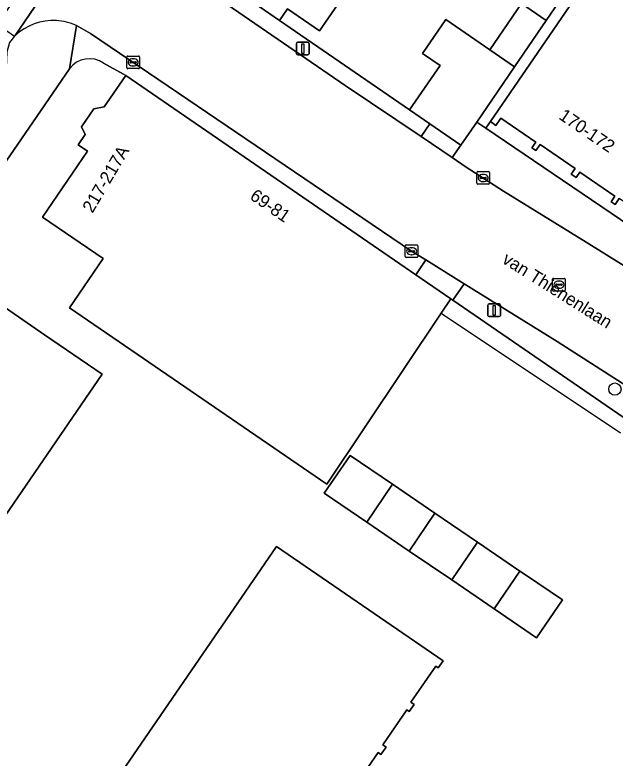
# Model space of a CAD drawing. Extents: x 160023 to 161302, y 384750 to 385707.
# Drawn here: x 160104.2 to 160151.7, y 385371.2 to 385430 of the extents above; entities that cross this region are included whole.
import ezdxf

# ---------------------------------------------------------------- set-up
doc = ezdxf.new("R2010")
doc.units = 0
for name, color, linetype in [('IMGEO_Boom', 7, 'Continuous'), ('IMGEO_Erf', 7, 'Continuous'), ('IMGEO_Hek', 7, 'Continuous'), ('IMGEO_Kolk', 7, 'Continuous'), ('IMGEO_Lichtmast', 7, 'Continuous'), ('IMGEO_Muur', 7, 'Continuous'), ('IMGEO_Openbare_ruimte_label', 7, 'Continuous'), ('IMGEO_Pand', 7, 'Continuous'), ('IMGEO_Pand_nummerreeks', 7, 'Continuous'), ('IMGEO_Rijbaan_lokaal_gesloten', 7, 'Continuous'), ('IMGEO_Rioolput', 7, 'Continuous'), ('IMGEO_Voetpad_open', 7, 'Continuous')]:
    doc.layers.add(name, color=color, linetype=linetype)

msp = doc.modelspace()

# ---------------------------------------------------------------- linework, layer by layer
at = {"layer": 'IMGEO_Boom'}
msp.add_circle((160151.634, 385400.394), 0.489, dxfattribs=at)
at = {"layer": 'IMGEO_Erf'}
for points in [[(160132.03, 385434.132), (160128.297, 385428.688), (160125.764, 385430.424), (160125.137, 385429.509), (160135.398, 385422.443), (160137.817, 385425.97), (160136.434, 385426.919), (160138.264, 385429.587), (160141.752, 385427.195), (160144.257, 385430.847), (160146.212, 385429.506), (160148.299, 385432.619)], [(160108.535, 385425.697), (160105.953, 385421.936), (160098.097, 385410.492), (160077.235, 385380.103), (160077.873, 385379.652), (160080.573, 385377.746), (160084.43, 385383.37), (160085.405, 385382.701), (160096.434, 385398.784), (160095.808, 385399.213), (160097.475, 385401.643), (160098.112, 385401.206), (160102.436, 385407.513), (160106.561, 385404.685), (160111.11, 385401.565), (160094.103, 385376.765), (160094.475, 385376.509), (160093.406, 385374.95), (160103.841, 385367.794)], [(160153.298, 385369.433), (160162.094, 385389.268), (160171.975, 385382.642), (160172.739, 385384.365), (160164.699, 385389.652), (160159.197, 385393.431), (160152.71, 385397.887), (160138.837, 385407.416), (160138.665, 385407.535), (160137.91, 385406.405), (160128.875, 385392.888), (160113.895, 385403.16), (160108.549, 385406.826), (160111.204, 385410.698), (160106.404, 385413.989), (160109.965, 385419.182), (160109.222, 385419.692), (160109.784, 385420.511), (160109.5, 385421.105), (160110.476, 385422.529), (160111.286, 385422.68), (160112.983, 385425.155), (160112.803, 385425.279), (160111.241, 385426.138)], [(160112.687, 385370.157), (160124.902, 385387.961), (160138.066, 385378.932), (160137.674, 385378.361), (160137.473, 385378.499), (160135.52, 385375.652), (160135.77, 385375.481), (160135.384, 385374.919), (160135.184, 385375.057), (160133.294, 385372.3), (160133.559, 385372.118), (160133.153, 385371.525), (160132.919, 385371.685), (160131.005, 385368.893)]]:
    msp.add_lwpolyline(points, dxfattribs=at)
for points in [[(160145.733, 385419.73), (160145.396, 385419.237), (160145.082, 385419.452), (160145.398, 385419.914), (160142.633, 385421.81), (160142.233, 385421.227), (160141.804, 385421.521), (160141.444, 385420.996), (160154.367, 385412.23), (160154.702, 385412.719), (160154.336, 385412.97), (160154.732, 385413.547), (160151.975, 385415.438), (160151.65, 385414.965), (160151.33, 385415.184), (160151.638, 385415.634), (160148.868, 385417.534), (160148.575, 385417.107), (160148.189, 385417.371), (160148.504, 385417.83)], [(160128.672, 385392.17), (160130.705, 385395.157), (160134.061, 385392.873), (160137.416, 385390.588), (160140.772, 385388.304), (160144.127, 385386.02), (160144.558, 385385.726), (160147.482, 385383.735), (160145.449, 385380.748), (160142.093, 385383.033), (160138.738, 385385.317), (160135.383, 385387.601), (160132.027, 385389.886)]]:
    msp.add_lwpolyline(points, close=True, dxfattribs=at)
msp.add_arc((160110.115, 385424.523), 1.969, 55.12587, 143.3865, dxfattribs=at)
at = {"layer": 'IMGEO_Hek'}
msp.add_lwpolyline([(160137.91, 385406.405), (160152.072, 385396.935)], dxfattribs=at)
at = {"layer": 'IMGEO_Kolk'}
for p, q in [((160113.068, 385425.782), (160113.068, 385426.634)), ((160113.143, 385426.708), (160113.995, 385426.708)), ((160113.556, 385426.488), (160113.581, 385426.488)), ((160114.069, 385426.634), (160114.069, 385425.782)), ((160113.995, 385425.708), (160113.143, 385425.708)), ((160113.327, 385426.202), (160113.327, 385426.214)), ((160113.765, 385426.165), (160113.367, 385426.165)), ((160113.37, 385426.251), (160113.768, 385426.251)), ((160113.579, 385425.928), (160113.554, 385425.928)), ((160113.811, 385426.214), (160113.811, 385426.202)), ((160140.72, 385416.65), (160140.72, 385417.502)), ((160140.795, 385417.576), (160141.647, 385417.576)), ((160141.721, 385417.502), (160141.721, 385416.65)), ((160140.979, 385417.07), (160140.979, 385417.082)), ((160141.417, 385417.033), (160141.019, 385417.033)), ((160141.022, 385417.119), (160141.42, 385417.119)), ((160141.208, 385417.356), (160141.233, 385417.356)), ((160141.463, 385417.082), (160141.463, 385417.07)), ((160141.647, 385416.576), (160140.795, 385416.576)), ((160141.231, 385416.796), (160141.206, 385416.796)), ((160135.071, 385410.859), (160135.071, 385411.711)), ((160135.146, 385411.785), (160135.998, 385411.785)), ((160136.072, 385411.711), (160136.072, 385410.859)), ((160135.33, 385411.279), (160135.33, 385411.291)), ((160135.768, 385411.242), (160135.37, 385411.242)), ((160135.373, 385411.328), (160135.771, 385411.328)), ((160135.582, 385411.005), (160135.557, 385411.005)), ((160135.559, 385411.565), (160135.584, 385411.565)), ((160135.814, 385411.291), (160135.814, 385411.279)), ((160135.998, 385410.785), (160135.146, 385410.785))]:
    msp.add_line(p, q, dxfattribs=at)
for points in [[(160113.068, 385425.782), (160113.068, 385426.634)], [(160113.143, 385426.708), (160113.995, 385426.708)], [(160114.069, 385426.634), (160114.069, 385425.782)], [(160113.995, 385425.708), (160113.143, 385425.708)], [(160140.72, 385416.65), (160140.72, 385417.502)], [(160140.795, 385417.576), (160141.647, 385417.576)], [(160141.721, 385417.502), (160141.721, 385416.65)], [(160141.647, 385416.576), (160140.795, 385416.576)], [(160135.071, 385410.859), (160135.071, 385411.711)], [(160135.146, 385411.785), (160135.998, 385411.785)], [(160136.072, 385411.711), (160136.072, 385410.859)], [(160135.998, 385410.785), (160135.146, 385410.785)]]:
    msp.add_lwpolyline(points, dxfattribs=at)
for centre, radius, start, end in [((160113.145, 385426.632), 0.0765, 91.55205, 178.44795), ((160113.145, 385426.632), 0.0765, 91.55205, 178.44795), ((160113.993, 385426.632), 0.0765, 1.55205, 88.44795), ((160113.993, 385426.632), 0.0765, 1.55205, 88.44795), ((160113.145, 385425.784), 0.0765, 181.55205, 268.44795), ((160113.145, 385425.784), 0.0765, 181.55205, 268.44795), ((160113.367, 385426.211), 0.0403, 85.87752, 175.75265), ((160113.364, 385426.201), 0.0366, 178.93798, 274.71019), ((160113.768, 385426.208), 0.043, 264.86636, 352.45326), ((160113.772, 385426.213), 0.0386, 1.73085, 96.63898), ((160113.993, 385425.784), 0.0765, 271.55205, 358.44795), ((160113.993, 385425.784), 0.0765, 271.55205, 358.44795), ((160140.797, 385417.5), 0.0765, 91.55205, 178.44795), ((160140.797, 385417.5), 0.0765, 91.55205, 178.44795), ((160141.645, 385417.5), 0.0765, 1.55205, 88.44795), ((160141.645, 385417.5), 0.0765, 1.55205, 88.44795), ((160141.019, 385417.079), 0.0403, 85.87752, 175.75265), ((160141.016, 385417.069), 0.0366, 178.93798, 274.71019), ((160141.42, 385417.076), 0.043, 264.86636, 352.45326), ((160141.424, 385417.081), 0.0386, 1.73085, 96.63898), ((160140.797, 385416.652), 0.0765, 181.55205, 268.44795), ((160140.797, 385416.652), 0.0765, 181.55205, 268.44795), ((160141.645, 385416.652), 0.0765, 271.55205, 358.44795), ((160141.645, 385416.652), 0.0765, 271.55205, 358.44795), ((160135.148, 385411.709), 0.0765, 91.55205, 178.44795), ((160135.148, 385411.709), 0.0765, 91.55205, 178.44795), ((160135.996, 385411.709), 0.0765, 1.55205, 88.44795), ((160135.996, 385411.709), 0.0765, 1.55205, 88.44795), ((160135.37, 385411.288), 0.0403, 85.87752, 175.75265), ((160135.367, 385411.278), 0.0366, 178.93798, 274.71019), ((160135.771, 385411.285), 0.043, 264.86636, 352.45326), ((160135.775, 385411.29), 0.0386, 1.73085, 96.63898), ((160135.148, 385410.861), 0.0765, 181.55205, 268.44795), ((160135.148, 385410.861), 0.0765, 181.55205, 268.44795), ((160135.996, 385410.861), 0.0765, 271.55205, 358.44795), ((160135.996, 385410.861), 0.0765, 271.55205, 358.44795)]:
    msp.add_arc(centre, radius, start, end, dxfattribs=at)
for centre, major_axis, ratio, start_param, end_param in [((160113.555, 385426.208), (-0.387, 0.002), 0.722429, 4.712389, 7.853982), ((160113.58, 385426.208), (-0.39, 0.002), 0.717154, 1.570796, 4.712389), ((160141.207, 385417.076), (-0.387, 0.002), 0.722429, 4.712389, 7.853982), ((160141.232, 385417.076), (-0.39, 0.002), 0.717154, 1.570796, 4.712389), ((160135.558, 385411.285), (-0.387, 0.002), 0.722429, 4.712389, 7.853982), ((160135.583, 385411.285), (-0.39, 0.002), 0.717154, 1.570796, 4.712389)]:
    msp.add_ellipse(centre, major_axis=major_axis, ratio=ratio, start_param=start_param, end_param=end_param, dxfattribs=at)
at = {"layer": 'IMGEO_Lichtmast'}
for p, q in [((160126.476, 385426.892), (160126.476, 385427.692)), ((160126.476, 385427.692), (160126.476, 385426.892)), ((160126.576, 385427.792), (160127.366, 385427.792)), ((160127.366, 385427.792), (160126.576, 385427.792)), ((160127.466, 385427.692), (160127.466, 385426.892)), ((160127.466, 385426.892), (160127.466, 385427.692)), ((160127.366, 385426.792), (160126.576, 385426.792)), ((160126.576, 385426.792), (160127.366, 385426.792)), ((160141.602, 385406.217), (160141.602, 385407.017)), ((160141.602, 385407.017), (160141.602, 385406.217)), ((160141.702, 385407.117), (160142.492, 385407.117)), ((160142.492, 385407.117), (160141.702, 385407.117)), ((160142.592, 385407.017), (160142.592, 385406.217)), ((160142.592, 385406.217), (160142.592, 385407.017)), ((160142.492, 385406.117), (160141.702, 385406.117)), ((160141.702, 385406.117), (160142.492, 385406.117))]:
    msp.add_line(p, q, dxfattribs=at)
for points in [[(160126.896, 385427.667), (160127.046, 385427.667), (160127.046, 385426.917), (160126.896, 385426.917), (160126.896, 385427.667)], [(160142.022, 385406.992), (160142.172, 385406.992), (160142.172, 385406.242), (160142.022, 385406.242), (160142.022, 385406.992)]]:
    msp.add_lwpolyline(points, dxfattribs=at)
for centre, start, end in [((160126.576, 385427.692), 90, 180), ((160126.576, 385427.692), 90, 180), ((160127.366, 385427.692), 0, 90), ((160127.366, 385427.692), 360, 90), ((160126.576, 385426.892), 180, 270), ((160126.576, 385426.892), 180, 270), ((160127.366, 385426.892), 270, 0), ((160127.366, 385426.892), 270, 0), ((160141.702, 385407.017), 90, 180), ((160141.702, 385407.017), 90, 180), ((160142.492, 385407.017), 0, 90), ((160142.492, 385407.017), 360, 90), ((160141.702, 385406.217), 180, 270), ((160141.702, 385406.217), 180, 270), ((160142.492, 385406.217), 270, 0), ((160142.492, 385406.217), 270, 0)]:
    msp.add_arc(centre, 0.1, start, end, dxfattribs=at)
at = {"layer": 'IMGEO_Muur'}
msp.add_lwpolyline([(160137, 385421.344), (160125.137, 385429.509)], dxfattribs=at)
at = {"layer": 'IMGEO_Pand'}
for points in [[(160166.729, 385457.866), (160141.804, 385421.521), (160142.233, 385421.227), (160142.633, 385421.81), (160145.398, 385419.914), (160145.082, 385419.452), (160145.396, 385419.237), (160145.733, 385419.73), (160148.504, 385417.83), (160148.189, 385417.371), (160148.575, 385417.107), (160148.868, 385417.534), (160151.638, 385415.634), (160151.33, 385415.184), (160151.65, 385414.965), (160151.975, 385415.438)], [(160131.005, 385368.893), (160132.919, 385371.685), (160133.153, 385371.525), (160133.559, 385372.118), (160133.294, 385372.3), (160135.184, 385375.057), (160135.384, 385374.919), (160135.77, 385375.481), (160135.52, 385375.652), (160137.473, 385378.499), (160137.674, 385378.361), (160138.066, 385378.932), (160124.902, 385387.961), (160112.687, 385370.157)]]:
    msp.add_lwpolyline(points, dxfattribs=at)
for points in [[(160132.03, 385434.132), (160123.237, 385440.16), (160119.504, 385434.717), (160124.155, 385431.527), (160123.529, 385430.613), (160125.137, 385429.509), (160125.764, 385430.424), (160128.297, 385428.688)], [(160146.212, 385429.506), (160144.257, 385430.847), (160141.752, 385427.195), (160143.707, 385425.853)], [(160143.249, 385425.185), (160143.707, 385425.853), (160141.752, 385427.195), (160138.264, 385429.587), (160136.434, 385426.919), (160137.817, 385425.97), (160135.398, 385422.443), (160137, 385421.344), (160139.458, 385419.658), (160140.715, 385421.49)], [(160112.983, 385425.155), (160111.286, 385422.68), (160110.476, 385422.529), (160109.5, 385421.105), (160109.784, 385420.511), (160109.222, 385419.692), (160109.965, 385419.182), (160106.404, 385413.989), (160111.204, 385410.698), (160108.549, 385406.826), (160113.895, 385403.16), (160128.875, 385392.888), (160137.91, 385406.405), (160138.665, 385407.535), (160135.903, 385409.43)], [(160103.323, 385367.037), (160103.841, 385367.794), (160093.406, 385374.95), (160094.475, 385376.509), (160094.103, 385376.765), (160111.11, 385401.565), (160106.561, 385404.685), (160102.436, 385407.513), (160098.112, 385401.206), (160097.475, 385401.643), (160095.808, 385399.213), (160096.434, 385398.784), (160085.405, 385382.701), (160084.43, 385383.37), (160080.573, 385377.746), (160080.343, 385377.411), (160080.615, 385377.224), (160080.847, 385377.563), (160085.346, 385374.478), (160084.795, 385373.675), (160100.498, 385362.918), (160102.919, 385366.448)], [(160132.027, 385389.886), (160134.061, 385392.873), (160130.705, 385395.157), (160128.672, 385392.17)], [(160135.383, 385387.601), (160137.416, 385390.588), (160134.061, 385392.873), (160132.027, 385389.886)], [(160138.738, 385385.317), (160140.772, 385388.304), (160137.416, 385390.588), (160135.383, 385387.601)], [(160142.093, 385383.033), (160144.127, 385386.02), (160140.772, 385388.304), (160138.738, 385385.317)], [(160144.558, 385385.726), (160144.127, 385386.02), (160142.093, 385383.033), (160145.449, 385380.748), (160147.482, 385383.735)]]:
    msp.add_lwpolyline(points, close=True, dxfattribs=at)
at = {"layer": 'IMGEO_Rijbaan_lokaal_gesloten'}
msp.add_lwpolyline([(160073.515, 385386.51), (160073.746, 385386.348), (160103.03, 385429.06), (160104.207, 385428.288), (160104.243, 385428.335), (160112.68, 385440.715), (160112.735, 385440.821), (160111.59, 385441.61), (160119.733, 385453.451), (160119.541, 385453.582), (160107.657, 385436.264)], close=True, dxfattribs=at)
for points in [[(160112.68, 385440.715), (160104.243, 385428.335)], [(160130.332, 385424.382), (160114.792, 385435.066), (160113.754, 385435.867)], [(160109.086, 385429.13), (160110.207, 385428.498), (160135.572, 385411.285), (160136.687, 385410.593), (160139.723, 385408.71), (160147.068, 385404.154), (160156.985, 385397.812), (160161.665, 385394.763), (160164.816, 385392.71), (160180.719, 385382.349)], [(160180.912, 385391.65), (160172.453, 385397.261), (160166.922, 385400.906), (160162.764, 385403.608), (160158.957, 385405.991), (160154.94, 385408.533), (160149.369, 385411.999), (160142.827, 385416.04), (160139.882, 385417.938), (160138.789, 385418.683), (160136.326, 385420.361), (160130.332, 385424.382)]]:
    msp.add_lwpolyline(points, dxfattribs=at)
for centre, radius, start, end in [((160107.276, 385425.005), 4.504, 87.0302, 132.32634), ((160107.276, 385424.999), 4.51, 66.34331, 87.04204)]:
    msp.add_arc(centre, radius, start, end, dxfattribs=at)
at = {"layer": 'IMGEO_Rioolput'}
for p, q in [((160146.712, 385408.215), (160146.712, 385409.067)), ((160146.787, 385409.141), (160147.639, 385409.141)), ((160146.971, 385408.635), (160146.971, 385408.647)), ((160147.014, 385408.684), (160147.412, 385408.684)), ((160147.2, 385408.921), (160147.225, 385408.921)), ((160147.455, 385408.647), (160147.455, 385408.635)), ((160147.713, 385409.067), (160147.713, 385408.215)), ((160147.639, 385408.141), (160146.787, 385408.141)), ((160147.409, 385408.598), (160147.011, 385408.598)), ((160147.223, 385408.361), (160147.198, 385408.361))]:
    msp.add_line(p, q, dxfattribs=at)
for points in [[(160146.712, 385408.215), (160146.712, 385409.067)], [(160146.787, 385409.141), (160147.639, 385409.141)], [(160147.713, 385409.067), (160147.713, 385408.215)], [(160147.639, 385408.141), (160146.787, 385408.141)]]:
    msp.add_lwpolyline(points, dxfattribs=at)
for centre, radius, start, end in [((160146.789, 385409.065), 0.0765, 91.55205, 178.44795), ((160146.789, 385409.065), 0.0765, 91.55205, 178.44795), ((160147.011, 385408.644), 0.0403, 85.87752, 175.75265), ((160147.416, 385408.646), 0.0386, 1.73085, 96.63898), ((160147.637, 385409.065), 0.0765, 1.55205, 88.44795), ((160147.637, 385409.065), 0.0765, 1.55205, 88.44795), ((160146.789, 385408.217), 0.0765, 181.55205, 268.44795), ((160146.789, 385408.217), 0.0765, 181.55205, 268.44795), ((160147.008, 385408.634), 0.0366, 178.93798, 274.71019), ((160147.412, 385408.641), 0.043, 264.86636, 352.45326), ((160147.637, 385408.217), 0.0765, 271.55205, 358.44795), ((160147.637, 385408.217), 0.0765, 271.55205, 358.44795)]:
    msp.add_arc(centre, radius, start, end, dxfattribs=at)
for centre, major_axis, ratio, start_param, end_param in [((160147.199, 385408.641), (-0.387, 0.002), 0.722429, 4.712389, 7.853982), ((160147.224, 385408.641), (-0.39, 0.002), 0.717154, 1.570796, 4.712389)]:
    msp.add_ellipse(centre, major_axis=major_axis, ratio=ratio, start_param=start_param, end_param=end_param, dxfattribs=at)
at = {"layer": 'IMGEO_Voetpad_open'}
for points in [[(160166.729, 385457.866), (160170.682, 385463.631), (160169.793, 385464.2), (160165.384, 385457.771), (160165.528, 385457.672), (160162.996, 385453.979), (160162.647, 385453.471), (160162.522, 385453.557), (160160.77, 385450.978), (160160.884, 385450.9), (160158.347, 385447.201), (160155.72, 385443.369), (160155.639, 385443.425), (160153.39, 385440.115), (160153.457, 385440.069), (160150.889, 385436.325), (160148.332, 385432.596), (160148.299, 385432.619), (160146.212, 385429.506), (160143.707, 385425.853), (160143.249, 385425.185), (160140.715, 385421.49), (160141.444, 385420.996), (160141.804, 385421.521)], [(160139.458, 385419.658), (160137, 385421.344), (160136.326, 385420.361), (160138.789, 385418.683)], [(160138.837, 385407.416), (160139.723, 385408.71), (160136.687, 385410.593), (160135.903, 385409.43), (160138.665, 385407.535)]]:
    msp.add_lwpolyline(points, close=True, dxfattribs=at)
for points in [[(160116.497, 385437.343), (160113.754, 385435.867), (160114.792, 385435.066), (160130.332, 385424.382), (160136.326, 385420.361), (160137, 385421.344), (160135.398, 385422.443), (160125.137, 385429.509)], [(160125.137, 385429.509), (160123.529, 385430.613), (160116.927, 385435.042)], [(160098.097, 385410.492), (160105.953, 385421.936), (160108.535, 385425.697), (160109.086, 385429.13)], [(160110.207, 385428.498), (160109.086, 385429.13), (160108.535, 385425.697)], [(160104.243, 385428.335), (160104.207, 385428.288), (160103.799, 385427.766), (160103.587, 385427.009), (160103.467, 385423.999), (160103.324, 385423.553), (160101.304, 385420.649), (160102.209, 385420.018), (160095.749, 385410.583), (160094.85, 385411.193), (160078.545, 385387.38)], [(160111.241, 385426.138), (160112.803, 385425.279), (160112.983, 385425.155), (160135.903, 385409.43), (160136.687, 385410.593), (160135.572, 385411.285), (160110.207, 385428.498)], [(160158.924, 385409.199), (160157.035, 385410.4), (160154.367, 385412.23), (160141.444, 385420.996), (160140.715, 385421.49), (160139.458, 385419.658), (160138.789, 385418.683), (160139.882, 385417.938), (160142.827, 385416.04), (160149.369, 385411.999), (160154.94, 385408.533), (160158.957, 385405.991), (160162.764, 385403.608), (160166.922, 385400.906), (160172.453, 385397.261), (160180.912, 385391.65), (160181.868, 385395.196)], [(160164.816, 385392.71), (160164.583, 385392.364), (160161.463, 385394.462), (160161.665, 385394.763), (160156.985, 385397.812), (160147.068, 385404.154), (160139.723, 385408.71), (160138.837, 385407.416), (160152.71, 385397.887), (160159.197, 385393.431), (160164.699, 385389.652), (160172.739, 385384.365), (160174.284, 385383.349), (160180.8, 385379.064), (160183.195, 385380.453)]]:
    msp.add_lwpolyline(points, dxfattribs=at)
for centre, radius, start, end in [((160107.276, 385425.005), 4.504, 87.0302, 132.32634), ((160107.276, 385424.999), 4.51, 66.34331, 87.04204), ((160110.115, 385424.523), 1.969, 55.12587, 143.3865)]:
    msp.add_arc(centre, radius, start, end, dxfattribs=at)

# ---------------------------------------------------------------- texts
at = {"layer": 'IMGEO_Openbare_ruimte_label'}
msp.add_text('van Thienenlaan', height=1, rotation=327.7881, dxfattribs=at).set_placement((160142.65, 385410.411))
at = {"layer": 'IMGEO_Pand_nummerreeks'}
for s, rotation, p in [('170-172', 325.66892, (160147.13, 385421.789)), ('217-217A', 59.53031, (160110.358, 385414.242)), ('69-81', 325.34751, (160122.72, 385415.452))]:
    msp.add_text(s, height=1, rotation=rotation, dxfattribs=at).set_placement(p)

doc.saveas('drawing.dxf')
